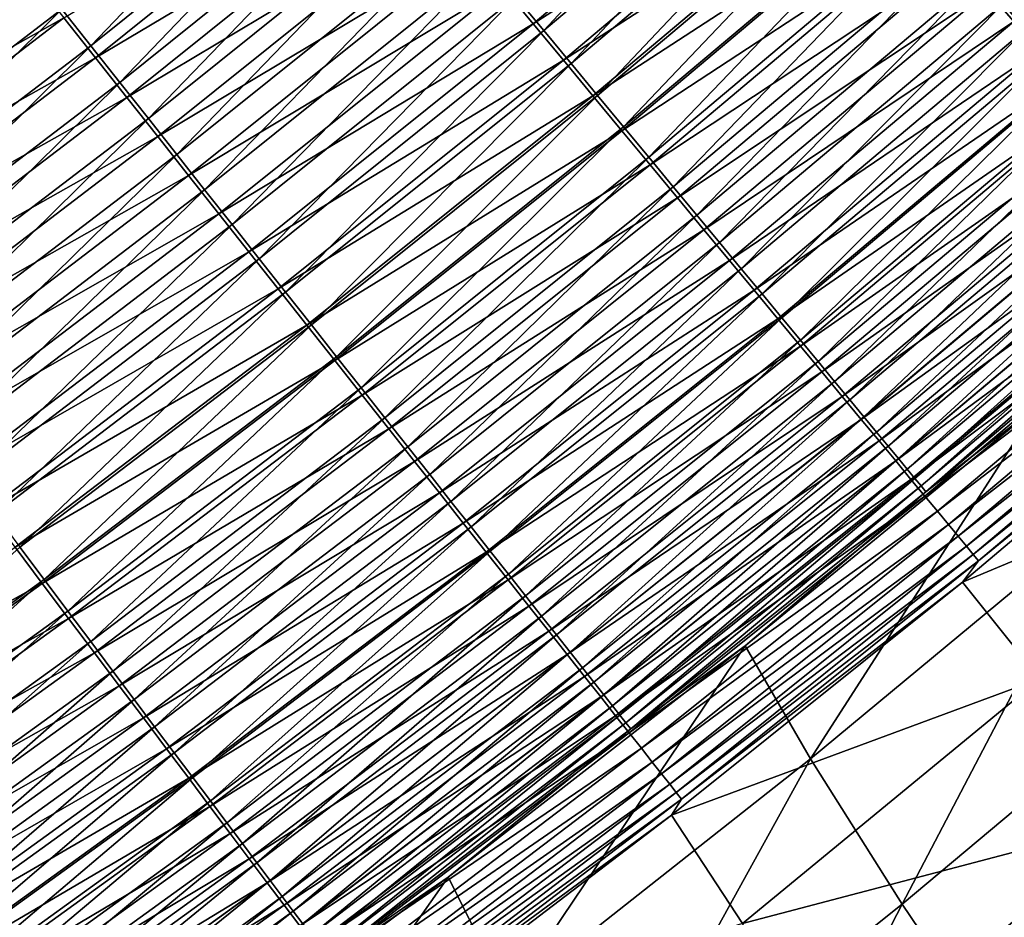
# Model space of a CAD drawing. Header units: metres. Extents: x -1 to 1402, y -1402 to 1.
# Tile 269 of 453: x 963 to 997, y -1082 to -1051. Entities that reach past the tile are written whole.
import ezdxf

# ---------------------------------------------------------------- set-up
doc = ezdxf.new("R2010")
doc.units = ezdxf.units.M

msp = doc.modelspace()

# ---------------------------------------------------------------- linework, layer by layer
at = {"layer": 'None0'}
for points in [[(762.486328, -679.611877, -503.477753), (963.422607, -1047.654419, -503.477753), (953.735901, -1055.083862, -503.477753)], [(1006.646667, -1041.968506, -491.315765), (997.130798, -1050.389038, -491.332916), (997.896667, -1051.272461, -490.21521)], [(989.960571, -1042.118042, -498.114136), (980.428772, -1050.159424, -498.119781), (981.382874, -1051.310669, -497.501282)], [(989.960571, -1042.118042, -498.114136), (981.382874, -1051.310669, -497.501282), (990.941223, -1043.249268, -497.494202)], [(1007.025513, -1042.565674, -494.68512), (997.492676, -1050.99646, -494.70163), (996.590759, -1049.956665, -495.792328)], [(964.871399, -1050.578979, -500.329346), (965.864502, -1051.835693, -500.143738), (974.415833, -1042.903809, -500.328918)], [(965.864502, -1051.835693, -500.143738), (975.439575, -1044.13916, -500.142761), (974.415833, -1042.903809, -500.328918)], [(979.964172, -1049.802979, -501.51181), (990.573975, -1043.020386, -500.910583), (981.019653, -1051.075928, -500.916595)], [(990.573975, -1043.020386, -500.910583), (991.638916, -1044.248047, -500.237488), (981.019653, -1051.075928, -500.916595)], [(990.941223, -1043.249268, -497.494202), (981.382874, -1051.310669, -497.501282), (982.317139, -1052.437988, -496.814117)], [(990.941223, -1043.249268, -497.494202), (982.317139, -1052.437988, -496.814117), (991.901428, -1044.356934, -496.80545)], [(975.439575, -1044.13916, -500.142761), (965.864502, -1051.835693, -500.143738), (966.852539, -1053.08606, -499.884705)], [(976.458069, -1045.368164, -499.882965), (975.439575, -1044.13916, -500.142761), (966.852539, -1053.08606, -499.884705)], [(991.638916, -1044.248047, -500.237488), (982.055664, -1052.325439, -500.245087), (981.019653, -1051.075928, -500.916595)], [(982.055664, -1052.325439, -500.245087), (991.638916, -1044.248047, -500.237488), (992.681641, -1045.450073, -499.489685)], [(991.901428, -1044.356934, -496.80545), (982.317139, -1052.437988, -496.814117), (983.229797, -1053.539185, -496.060181)], [(991.901428, -1044.356934, -496.80545), (983.229797, -1053.539185, -496.060181), (992.839417, -1045.438843, -496.049744)], [(975.602051, -1044.542114, -503.113464), (966.017761, -1052.242676, -503.114471), (964.939453, -1050.878662, -503.316193)], [(976.708069, -1045.875977, -502.831268), (966.017761, -1052.242676, -503.114471), (975.602051, -1044.542114, -503.113464)], [(966.852539, -1053.08606, -499.884705), (967.833069, -1054.327026, -499.552826), (976.458069, -1045.368164, -499.882965)], [(967.833069, -1054.327026, -499.552826), (977.468872, -1046.587769, -499.55014), (976.458069, -1045.368164, -499.882965)], [(992.681641, -1045.450073, -499.489685), (983.070129, -1053.54895, -499.499023), (982.055664, -1052.325439, -500.245087)], [(993.700134, -1046.624268, -498.66922), (983.070129, -1053.54895, -499.499023), (992.681641, -1045.450073, -499.489685)], [(992.839417, -1045.438843, -496.049744), (983.229797, -1053.539185, -496.060181), (984.119019, -1054.612183, -495.241302)], [(992.839417, -1045.438843, -496.049744), (984.119019, -1054.612183, -495.241302), (993.753235, -1046.49292, -495.228973)], [(976.708069, -1045.875977, -502.831268), (967.090576, -1053.599854, -502.833069), (966.017761, -1052.242676, -503.114471)], [(977.805603, -1047.199707, -502.469818), (967.090576, -1053.599854, -502.833069), (976.708069, -1045.875977, -502.831268)], [(968.803589, -1055.555176, -499.148743), (977.468872, -1046.587769, -499.55014), (967.833069, -1054.327026, -499.552826)], [(968.803589, -1055.555176, -499.148743), (978.469299, -1047.794922, -499.144928), (977.468872, -1046.587769, -499.55014)], [(993.700134, -1046.624268, -498.66922), (984.061157, -1054.744141, -498.68045), (983.070129, -1053.54895, -499.499023)], [(994.692505, -1047.768311, -497.778168), (984.061157, -1054.744141, -498.68045), (993.700134, -1046.624268, -498.66922)], [(993.753235, -1046.49292, -495.228973), (984.119019, -1054.612183, -495.241302), (984.983093, -1055.654785, -494.359375)], [(993.753235, -1046.49292, -495.228973), (984.983093, -1055.654785, -494.359375), (994.641113, -1047.51709, -494.345032)], [(977.805603, -1047.199707, -502.469818), (968.155212, -1054.946533, -502.472626), (967.090576, -1053.599854, -502.833069)], [(978.891907, -1048.509766, -502.029755), (968.155212, -1054.946533, -502.472626), (977.805603, -1047.199707, -502.469818)], [(953.735901, -1055.083862, -503.477753), (963.422607, -1047.654419, -503.477753), (963.858398, -1049.51123, -503.4375)], [(964.871399, -1050.578979, -500.329346), (963.419434, -1047.647827, -500.477753), (955.148682, -1058.010376, -500.329865)], [(994.692505, -1047.768311, -497.778168), (985.026733, -1055.908691, -497.791443), (984.061157, -1054.744141, -498.68045)], [(994.641113, -1047.51709, -494.345032), (984.983093, -1055.654785, -494.359375), (985.82019, -1056.664917, -493.41626)], [(995.656738, -1048.879883, -496.818512), (985.026733, -1055.908691, -497.791443), (994.692505, -1047.768311, -497.778168)], [(994.641113, -1047.51709, -494.345032), (985.82019, -1056.664917, -493.41626), (995.501221, -1048.509277, -493.39978)], [(969.761597, -1056.767578, -498.673096), (978.469299, -1047.794922, -499.144928), (968.803589, -1055.555176, -499.148743)], [(978.469299, -1047.794922, -499.144928), (969.761597, -1056.767578, -498.673096), (979.456787, -1048.98645, -498.667938)], [(968.155212, -1054.946533, -502.472626), (978.891907, -1048.509766, -502.029755), (969.208984, -1056.279663, -502.033813)], [(969.208984, -1056.279663, -502.033813), (978.891907, -1048.509766, -502.029755), (979.964172, -1049.802979, -501.51181)], [(995.501221, -1048.509277, -493.39978), (985.82019, -1056.664917, -493.41626), (986.62854, -1057.640381, -492.413818)], [(995.501221, -1048.509277, -493.39978), (986.62854, -1057.640381, -492.413818), (996.331726, -1049.467285, -492.395142)], [(979.456787, -1048.98645, -498.667938), (969.761597, -1056.767578, -498.673096), (970.704712, -1057.96106, -498.126495)], [(979.456787, -1048.98645, -498.667938), (970.704712, -1057.96106, -498.126495), (980.428772, -1050.159424, -498.119781)], [(995.656738, -1048.879883, -496.818512), (985.965027, -1057.040283, -496.833954), (985.026733, -1055.908691, -497.791443)], [(996.590759, -1049.956665, -495.792328), (985.965027, -1057.040283, -496.833954), (995.656738, -1048.879883, -496.818512)], [(996.331726, -1049.467285, -492.395142), (986.62854, -1057.640381, -492.413818), (987.406372, -1058.578979, -491.353973)], [(996.331726, -1049.467285, -492.395142), (987.406372, -1058.578979, -491.353973), (997.130798, -1050.389038, -491.332916)], [(953.735901, -1055.083862, -503.477753), (963.858398, -1049.51123, -503.4375), (954.165527, -1056.92041, -503.437622)], [(954.165527, -1056.92041, -503.437622), (963.858398, -1049.51123, -503.4375), (964.939453, -1050.878662, -503.316193)], [(969.208984, -1056.279663, -502.033813), (979.964172, -1049.802979, -501.51181), (970.249207, -1057.595459, -501.517303)], [(970.249207, -1057.595459, -501.517303), (979.964172, -1049.802979, -501.51181), (981.019653, -1051.075928, -500.916595)], [(996.590759, -1049.956665, -495.792328), (986.874023, -1058.136597, -495.810089), (985.965027, -1057.040283, -496.833954)], [(997.492676, -1050.99646, -494.70163), (986.874023, -1058.136597, -495.810089), (996.590759, -1049.956665, -495.792328)], [(980.428772, -1050.159424, -498.119781), (970.704712, -1057.96106, -498.126495), (971.630432, -1059.132568, -497.509735)], [(980.428772, -1050.159424, -498.119781), (971.630432, -1059.132568, -497.509735), (981.382874, -1051.310669, -497.501282)], [(997.130798, -1050.389038, -491.332916), (987.406372, -1058.578979, -491.353973), (988.152039, -1059.478638, -490.238647)], [(997.130798, -1050.389038, -491.332916), (988.152039, -1059.478638, -490.238647), (997.896667, -1051.272461, -490.21521)], [(955.148682, -1058.010376, -500.329865), (956.109375, -1059.288452, -500.144897), (964.871399, -1050.578979, -500.329346)], [(956.109375, -1059.288452, -500.144897), (965.864502, -1051.835693, -500.143738), (964.871399, -1050.578979, -500.329346)], [(964.939453, -1050.878662, -503.316193), (955.211243, -1058.311157, -503.316711), (954.165527, -1056.92041, -503.437622)], [(966.017761, -1052.242676, -503.114471), (955.211243, -1058.311157, -503.316711), (964.939453, -1050.878662, -503.316193)], [(970.249207, -1057.595459, -501.517303), (981.019653, -1051.075928, -500.916595), (971.273193, -1058.890747, -500.923767)], [(981.019653, -1051.075928, -500.916595), (982.055664, -1052.325439, -500.245087), (971.273193, -1058.890747, -500.923767)], [(997.492676, -1050.99646, -494.70163), (987.751831, -1059.195313, -494.721832), (986.874023, -1058.136597, -495.810089)], [(998.360474, -1051.996826, -493.548492), (987.751831, -1059.195313, -494.721832), (997.492676, -1050.99646, -494.70163)], [(981.382874, -1051.310669, -497.501282), (971.630432, -1059.132568, -497.509735), (972.536926, -1060.279785, -496.824463)], [(981.382874, -1051.310669, -497.501282), (972.536926, -1060.279785, -496.824463), (982.317139, -1052.437988, -496.814117)], [(997.896667, -1051.272461, -490.21521), (988.152039, -1059.478638, -490.238647), (988.864014, -1060.337769, -489.070374)], [(997.896667, -1051.272461, -490.21521), (988.864014, -1060.337769, -489.070374), (998.627869, -1052.115845, -489.044434)], [(965.864502, -1051.835693, -500.143738), (956.109375, -1059.288452, -500.144897), (957.065247, -1060.560181, -499.886719)], [(966.852539, -1053.08606, -499.884705), (965.864502, -1051.835693, -500.143738), (957.065247, -1060.560181, -499.886719)], [(998.360474, -1051.996826, -493.548492), (988.596497, -1060.213989, -493.571228), (987.751831, -1059.195313, -494.721832)], [(999.1922, -1052.955688, -492.335052), (988.596497, -1060.213989, -493.571228), (998.360474, -1051.996826, -493.548492)], [(998.627869, -1052.115845, -489.044434), (988.864014, -1060.337769, -489.070374), (989.541016, -1061.154663, -487.851746)], [(998.627869, -1052.115845, -489.044434), (989.541016, -1061.154663, -487.851746), (999.323059, -1052.917725, -487.823212)], [(966.017761, -1052.242676, -503.114471), (956.254272, -1059.698486, -503.115662), (955.211243, -1058.311157, -503.316711)], [(967.090576, -1053.599854, -502.833069), (956.254272, -1059.698486, -503.115662), (966.017761, -1052.242676, -503.114471)], [(982.055664, -1052.325439, -500.245087), (972.27832, -1060.162231, -500.254089), (971.273193, -1058.890747, -500.923767)], [(983.070129, -1053.54895, -499.499023), (972.27832, -1060.162231, -500.254089), (982.055664, -1052.325439, -500.245087)], [(982.317139, -1052.437988, -496.814117), (972.536926, -1060.279785, -496.824463), (973.422546, -1061.400513, -496.072601)], [(982.317139, -1052.437988, -496.814117), (973.422546, -1061.400513, -496.072601), (983.229797, -1053.539185, -496.060181)], [(957.065247, -1060.560181, -499.886719), (958.013855, -1061.822144, -499.555969), (966.852539, -1053.08606, -499.884705)], [(958.013855, -1061.822144, -499.555969), (967.833069, -1054.327026, -499.552826), (966.852539, -1053.08606, -499.884705)], [(999.1922, -1052.955688, -492.335052), (989.40625, -1061.190552, -492.360443), (988.596497, -1060.213989, -493.571228)], [(999.1922, -1052.955688, -492.335052), (999.986267, -1053.871094, -491.064056), (989.40625, -1061.190552, -492.360443)], [(999.323059, -1052.917725, -487.823212), (989.541016, -1061.154663, -487.851746), (990.181641, -1061.927734, -486.585358)], [(990.181641, -1061.927734, -486.585358), (999.980713, -1053.676392, -486.554199), (999.323059, -1052.917725, -487.823212)], [(967.090576, -1053.599854, -502.833069), (957.292053, -1061.078735, -502.835175), (956.254272, -1059.698486, -503.115662)], [(968.155212, -1054.946533, -502.472626), (957.292053, -1061.078735, -502.835175), (967.090576, -1053.599854, -502.833069)], [(983.070129, -1053.54895, -499.499023), (973.262573, -1061.407349, -499.510101), (972.27832, -1060.162231, -500.254089)], [(984.061157, -1054.744141, -498.68045), (973.262573, -1061.407349, -499.510101), (983.070129, -1053.54895, -499.499023)], [(983.229797, -1053.539185, -496.060181), (973.422546, -1061.400513, -496.072601), (974.285522, -1062.492554, -495.255951)], [(983.229797, -1053.539185, -496.060181), (974.285522, -1062.492554, -495.255951), (984.119019, -1054.612183, -495.241302)], [(990.784546, -1062.655273, -485.273804), (999.980713, -1053.676392, -486.554199), (990.181641, -1061.927734, -486.585358)], [(990.784546, -1062.655273, -485.273804), (1000.599548, -1054.390259, -485.23999), (999.980713, -1053.676392, -486.554199)], [(999.986267, -1053.871094, -491.064056), (990.179382, -1062.123047, -491.092133), (989.40625, -1061.190552, -492.360443)], [(999.986267, -1053.871094, -491.064056), (1000.741272, -1054.741455, -489.738312), (990.179382, -1062.123047, -491.092133)], [(958.95282, -1063.071411, -499.153229), (967.833069, -1054.327026, -499.552826), (958.013855, -1061.822144, -499.555969)], [(958.95282, -1063.071411, -499.153229), (968.803589, -1055.555176, -499.148743), (967.833069, -1054.327026, -499.552826)], [(991.348389, -1063.335693, -483.919708), (1000.599548, -1054.390259, -485.23999), (990.784546, -1062.655273, -485.273804)], [(991.348389, -1063.335693, -483.919708), (1001.178162, -1055.057617, -483.883209), (1000.599548, -1054.390259, -485.23999)], [(984.061157, -1054.744141, -498.68045), (974.224182, -1062.623779, -498.693787), (973.262573, -1061.407349, -499.510101)], [(985.026733, -1055.908691, -497.791443), (974.224182, -1062.623779, -498.693787), (984.061157, -1054.744141, -498.68045)], [(984.119019, -1054.612183, -495.241302), (974.285522, -1062.492554, -495.255951), (975.124146, -1063.553833, -494.376373)], [(984.119019, -1054.612183, -495.241302), (975.124146, -1063.553833, -494.376373), (984.983093, -1055.654785, -494.359375)], [(1000.741272, -1054.741455, -489.738312), (990.914551, -1063.009766, -489.769196), (990.179382, -1062.123047, -491.092133)], [(990.914551, -1063.009766, -489.769196), (1000.741272, -1054.741455, -489.738312), (1001.455566, -1055.564819, -488.360657)], [(957.292053, -1061.078735, -502.835175), (968.155212, -1054.946533, -502.472626), (958.32196, -1062.448486, -502.475891)], [(958.32196, -1062.448486, -502.475891), (968.155212, -1054.946533, -502.472626), (969.208984, -1056.279663, -502.033813)], [(991.871826, -1063.967285, -482.525665), (1001.178162, -1055.057617, -483.883209), (991.348389, -1063.335693, -483.919708)], [(991.871826, -1063.967285, -482.525665), (1001.715149, -1055.677124, -482.48645), (1001.178162, -1055.057617, -483.883209)], [(959.8797, -1064.304565, -498.679108), (968.803589, -1055.555176, -499.148743), (958.95282, -1063.071411, -499.153229)], [(959.8797, -1064.304565, -498.679108), (969.761597, -1056.767578, -498.673096), (968.803589, -1055.555176, -499.148743)], [(984.983093, -1055.654785, -494.359375), (975.124146, -1063.553833, -494.376373), (975.936707, -1064.582153, -493.435791)], [(984.983093, -1055.654785, -494.359375), (975.936707, -1064.582153, -493.435791), (985.82019, -1056.664917, -493.41626)], [(991.610291, -1063.848755, -488.394409), (990.914551, -1063.009766, -489.769196), (1001.455566, -1055.564819, -488.360657)], [(1001.455566, -1055.564819, -488.360657), (1002.127625, -1056.339722, -486.93396), (991.610291, -1063.848755, -488.394409)], [(992.353516, -1064.548584, -481.094299), (1001.715149, -1055.677124, -482.48645), (991.871826, -1063.967285, -482.525665)], [(992.353516, -1064.548584, -481.094299), (1002.209106, -1056.246826, -481.052368), (1001.715149, -1055.677124, -482.48645)], [(985.026733, -1055.908691, -497.791443), (975.161194, -1063.809204, -497.807159), (974.224182, -1062.623779, -498.693787)], [(985.965027, -1057.040283, -496.833954), (975.161194, -1063.809204, -497.807159), (985.026733, -1055.908691, -497.791443)], [(958.32196, -1062.448486, -502.475891), (969.208984, -1056.279663, -502.033813), (959.34137, -1063.804321, -502.038513)], [(959.34137, -1063.804321, -502.038513), (969.208984, -1056.279663, -502.033813), (970.249207, -1057.595459, -501.517303)], [(1002.127625, -1056.339722, -486.93396), (992.265076, -1064.63855, -486.970581), (991.610291, -1063.848755, -488.394409)], [(1002.127625, -1056.339722, -486.93396), (1002.756104, -1057.064209, -485.460999), (992.265076, -1064.63855, -486.970581)], [(992.792175, -1065.077881, -479.628387), (1002.209106, -1056.246826, -481.052368), (992.353516, -1064.548584, -481.094299)], [(992.792175, -1065.077881, -479.628387), (1002.658813, -1056.765503, -479.58374), (1002.209106, -1056.246826, -481.052368)], [(960.792175, -1065.518433, -498.134277), (969.761597, -1056.767578, -498.673096), (959.8797, -1064.304565, -498.679108)], [(969.761597, -1056.767578, -498.673096), (960.792175, -1065.518433, -498.134277), (970.704712, -1057.96106, -498.126495)], [(985.82019, -1056.664917, -493.41626), (975.936707, -1064.582153, -493.435791), (976.721436, -1065.575317, -492.436005)], [(985.82019, -1056.664917, -493.41626), (976.721436, -1065.575317, -492.436005), (986.62854, -1057.640381, -492.413818)], [(993.187134, -1065.554443, -478.131714), (1002.658813, -1056.765503, -479.58374), (992.792175, -1065.077881, -479.628387)], [(993.187134, -1065.554443, -478.131714), (1003.063416, -1057.2323, -478.084381), (1002.658813, -1056.765503, -479.58374)], [(985.965027, -1057.040283, -496.833954), (976.071777, -1064.96106, -496.852264), (975.161194, -1063.809204, -497.807159)], [(986.874023, -1058.136597, -495.810089), (976.071777, -1064.96106, -496.852264), (985.965027, -1057.040283, -496.833954)], [(1002.756104, -1057.064209, -485.460999), (992.877441, -1065.377075, -485.50058), (992.265076, -1064.63855, -486.970581)], [(1002.756104, -1057.064209, -485.460999), (1003.339294, -1057.736572, -483.944672), (992.877441, -1065.377075, -485.50058)], [(993.537659, -1065.977417, -476.608215), (1003.063416, -1057.2323, -478.084381), (993.187134, -1065.554443, -478.131714)], [(993.537659, -1065.977417, -476.608215), (1003.422302, -1057.64624, -476.558228), (1003.063416, -1057.2323, -478.084381)], [(959.34137, -1063.804321, -502.038513), (970.249207, -1057.595459, -501.517303), (960.347717, -1065.142822, -501.523682)], [(960.347717, -1065.142822, -501.523682), (970.249207, -1057.595459, -501.517303), (971.273193, -1058.890747, -500.923767)], [(986.62854, -1057.640381, -492.413818), (976.721436, -1065.575317, -492.436005), (977.476624, -1066.531006, -491.378906)], [(986.62854, -1057.640381, -492.413818), (977.476624, -1066.531006, -491.378906), (987.406372, -1058.578979, -491.353973)], [(1003.339294, -1057.736572, -483.944672), (993.445923, -1066.062744, -483.987213), (992.877441, -1065.377075, -485.50058)], [(993.445923, -1066.062744, -483.987213), (1003.339294, -1057.736572, -483.944672), (1003.875854, -1058.355103, -482.387787)], [(993.84314, -1066.346069, -475.061829), (1003.422302, -1057.64624, -476.558228), (993.537659, -1065.977417, -476.608215)], [(993.84314, -1066.346069, -475.061829), (1003.734802, -1058.006714, -475.009216), (1003.422302, -1057.64624, -476.558228)], [(970.704712, -1057.96106, -498.126495), (960.792175, -1065.518433, -498.134277), (961.687927, -1066.710205, -497.519501)], [(970.704712, -1057.96106, -498.126495), (961.687927, -1066.710205, -497.519501), (971.630432, -1059.132568, -497.509735)], [(986.874023, -1058.136597, -495.810089), (976.954041, -1066.077148, -495.831116), (976.071777, -1064.96106, -496.852264)], [(987.751831, -1059.195313, -494.721832), (976.954041, -1066.077148, -495.831116), (986.874023, -1058.136597, -495.810089)], [(994.102966, -1066.659668, -473.496521), (1003.734802, -1058.006714, -475.009216), (993.84314, -1066.346069, -475.061829)], [(994.102966, -1066.659668, -473.496521), (1004.000305, -1058.312988, -473.441376), (1003.734802, -1058.006714, -475.009216)], [(987.406372, -1058.578979, -491.353973), (977.476624, -1066.531006, -491.378906), (978.200684, -1067.447388, -490.266449)], [(987.406372, -1058.578979, -491.353973), (978.200684, -1067.447388, -490.266449), (988.152039, -1059.478638, -490.238647)], [(993.969055, -1066.693604, -482.433289), (993.445923, -1066.062744, -483.987213), (1003.875854, -1058.355103, -482.387787)], [(1003.875854, -1058.355103, -482.387787), (1004.364258, -1058.918091, -480.793427), (993.969055, -1066.693604, -482.433289)], [(994.316528, -1066.917358, -471.916229), (1004.000305, -1058.312988, -473.441376), (994.102966, -1066.659668, -473.496521)], [(994.316528, -1066.917358, -471.916229), (1004.21814, -1058.564331, -471.858643), (1004.000305, -1058.312988, -473.441376)], [(994.483154, -1067.11853, -470.32489), (1004.21814, -1058.564331, -471.858643), (994.316528, -1066.917358, -471.916229)], [(994.483154, -1067.11853, -470.32489), (1004.387695, -1058.759888, -470.264954), (1004.21814, -1058.564331, -471.858643)], [(960.347717, -1065.142822, -501.523682), (971.273193, -1058.890747, -500.923767), (961.338379, -1066.460327, -500.932068)], [(971.273193, -1058.890747, -500.923767), (972.27832, -1060.162231, -500.254089), (961.338379, -1066.460327, -500.932068)], [(1004.364258, -1058.918091, -480.793427), (994.445496, -1067.268311, -480.841888), (993.969055, -1066.693604, -482.433289)], [(1004.364258, -1058.918091, -480.793427), (1004.803772, -1059.424805, -479.16568), (994.445496, -1067.268311, -480.841888)], [(998.29718, -1064.19873, -468.711792), (1004.387695, -1058.759888, -470.264954), (994.483154, -1067.11853, -470.32489)], [(971.630432, -1059.132568, -497.509735), (961.687927, -1066.710205, -497.519501), (962.565186, -1067.877319, -496.836456)], [(971.630432, -1059.132568, -497.509735), (962.565186, -1067.877319, -496.836456), (972.536926, -1060.279785, -496.824463)], [(987.751831, -1059.195313, -494.721832), (977.806152, -1067.155029, -494.745728), (976.954041, -1066.077148, -495.831116)], [(988.596497, -1060.213989, -493.571228), (977.806152, -1067.155029, -494.745728), (987.751831, -1059.195313, -494.721832)], [(988.152039, -1059.478638, -490.238647), (978.200684, -1067.447388, -490.266449), (978.892212, -1068.322388, -489.101135)], [(988.152039, -1059.478638, -490.238647), (978.892212, -1068.322388, -489.101135), (988.864014, -1060.337769, -489.070374)], [(1004.803772, -1059.424805, -479.16568), (994.874451, -1067.785645, -479.217102), (994.445496, -1067.268311, -480.841888)], [(1005.193604, -1059.874268, -477.50882), (994.874451, -1067.785645, -479.217102), (1004.803772, -1059.424805, -479.16568)], [(1005.193604, -1059.874268, -477.50882), (995.255249, -1068.244873, -477.563141), (994.874451, -1067.785645, -479.217102)], [(1005.533142, -1060.265625, -475.827148), (995.255249, -1068.244873, -477.563141), (1005.193604, -1059.874268, -477.50882)], [(972.27832, -1060.162231, -500.254089), (962.310913, -1067.753784, -500.264557), (961.338379, -1066.460327, -500.932068)], [(973.262573, -1061.407349, -499.510101), (962.310913, -1067.753784, -500.264557), (972.27832, -1060.162231, -500.254089)], [(988.596497, -1060.213989, -493.571228), (978.626221, -1068.192383, -493.598114), (977.806152, -1067.155029, -494.745728)], [(989.40625, -1061.190552, -492.360443), (978.626221, -1068.192383, -493.598114), (988.596497, -1060.213989, -493.571228)], [(1005.533142, -1060.265625, -475.827148), (995.587097, -1068.645264, -475.884338), (995.255249, -1068.244873, -477.563141)], [(1005.821655, -1060.598267, -474.125031), (995.587097, -1068.645264, -475.884338), (1005.533142, -1060.265625, -475.827148)], [(972.536926, -1060.279785, -496.824463), (962.565186, -1067.877319, -496.836456), (963.422241, -1069.017578, -496.086975)], [(972.536926, -1060.279785, -496.824463), (963.422241, -1069.017578, -496.086975), (973.422546, -1061.400513, -496.072601)], [(988.864014, -1060.337769, -489.070374), (978.892212, -1068.322388, -489.101135), (979.549805, -1069.154663, -487.885529)], [(988.864014, -1060.337769, -489.070374), (979.549805, -1069.154663, -487.885529), (989.541016, -1061.154663, -487.851746)], [(1005.821655, -1060.598267, -474.125031), (995.869446, -1068.985718, -474.184998), (995.587097, -1068.645264, -475.884338)], [(1006.05835, -1060.871216, -472.406738), (995.869446, -1068.985718, -474.184998), (1005.821655, -1060.598267, -474.125031)], [(1006.05835, -1060.871216, -472.406738), (996.101501, -1069.265625, -472.46936), (995.869446, -1068.985718, -474.184998)], [(1006.242676, -1061.083618, -470.676544), (996.101501, -1069.265625, -472.46936), (1006.05835, -1060.871216, -472.406738)], [(989.40625, -1061.190552, -492.360443), (979.412415, -1069.187012, -492.390442), (978.626221, -1068.192383, -493.598114)], [(989.40625, -1061.190552, -492.360443), (990.179382, -1062.123047, -491.092133), (979.412415, -1069.187012, -492.390442)], [(989.541016, -1061.154663, -487.851746), (979.549805, -1069.154663, -487.885529), (980.172241, -1069.942383, -486.622223)], [(989.541016, -1061.154663, -487.851746), (980.172241, -1069.942383, -486.622223), (990.181641, -1061.927734, -486.585358)], [(1006.242676, -1061.083618, -470.676544), (996.282593, -1069.484131, -470.741791), (996.101501, -1069.265625, -472.46936)], [(1005.983276, -1061.572754, -468.951019), (996.282593, -1069.484131, -470.741791), (1006.242676, -1061.083618, -470.676544)], [(973.262573, -1061.407349, -499.510101), (963.263306, -1069.02063, -499.522919), (962.310913, -1067.753784, -500.264557)], [(974.224182, -1062.623779, -498.693787), (963.263306, -1069.02063, -499.522919), (973.262573, -1061.407349, -499.510101)], [(973.422546, -1061.400513, -496.072601), (963.422241, -1069.017578, -496.086975), (964.257507, -1070.128784, -495.272919)], [(973.422546, -1061.400513, -496.072601), (964.257507, -1070.128784, -495.272919), (974.285522, -1062.492554, -495.255951)], [(995.729126, -1070.214844, -469.021301), (1005.983276, -1061.572754, -468.951019), (1008.415039, -1064.90271, -423.850372)], [(1005.983276, -1061.572754, -468.951019), (995.729126, -1070.214844, -469.021301), (996.282593, -1069.484131, -470.741791)], [(990.181641, -1061.927734, -486.585358), (980.172241, -1069.942383, -486.622223), (980.75824, -1070.68396, -485.313812)], [(980.75824, -1070.68396, -485.313812), (990.784546, -1062.655273, -485.273804), (990.181641, -1061.927734, -486.585358)], [(990.179382, -1062.123047, -491.092133), (980.163269, -1070.136841, -491.125366), (979.412415, -1069.187012, -492.390442)], [(990.179382, -1062.123047, -491.092133), (990.914551, -1063.009766, -489.769196), (980.163269, -1070.136841, -491.125366)], [(974.224182, -1062.623779, -498.693787), (964.193848, -1070.258179, -498.709198), (963.263306, -1069.02063, -499.522919)], [(975.161194, -1063.809204, -497.807159), (964.193848, -1070.258179, -498.709198), (974.224182, -1062.623779, -498.693787)], [(974.285522, -1062.492554, -495.255951), (964.257507, -1070.128784, -495.272919), (965.069275, -1071.20874, -494.396088)], [(974.285522, -1062.492554, -495.255951), (965.069275, -1071.20874, -494.396088), (975.124146, -1063.553833, -494.376373)], [(981.306396, -1071.377686, -483.962891), (990.784546, -1062.655273, -485.273804), (980.75824, -1070.68396, -485.313812)], [(981.306396, -1071.377686, -483.962891), (991.348389, -1063.335693, -483.919708), (990.784546, -1062.655273, -485.273804)], [(990.914551, -1063.009766, -489.769196), (980.87738, -1071.040161, -489.805725), (980.163269, -1070.136841, -491.125366)], [(980.87738, -1071.040161, -489.805725), (990.914551, -1063.009766, -489.769196), (991.610291, -1063.848755, -488.394409)], [(975.124146, -1063.553833, -494.376373), (965.069275, -1071.20874, -494.396088), (965.855896, -1072.255371, -493.458405)], [(975.124146, -1063.553833, -494.376373), (965.855896, -1072.255371, -493.458405), (975.936707, -1064.582153, -493.435791)], [(981.81543, -1072.021973, -482.572052), (991.348389, -1063.335693, -483.919708), (981.306396, -1071.377686, -483.962891)], [(981.81543, -1072.021973, -482.572052), (991.871826, -1063.967285, -482.525665), (991.348389, -1063.335693, -483.919708)], [(975.161194, -1063.809204, -497.807159), (965.100708, -1071.464355, -497.825378), (964.193848, -1070.258179, -498.709198)], [(976.071777, -1064.96106, -496.852264), (965.100708, -1071.464355, -497.825378), (975.161194, -1063.809204, -497.807159)], [(981.553284, -1071.895264, -488.434296), (980.87738, -1071.040161, -489.805725), (991.610291, -1063.848755, -488.394409)], [(991.610291, -1063.848755, -488.394409), (992.265076, -1064.63855, -486.970581), (981.553284, -1071.895264, -488.434296)], [(982.284058, -1072.61499, -481.14389), (991.871826, -1063.967285, -482.525665), (981.81543, -1072.021973, -482.572052)], [(982.284058, -1072.61499, -481.14389), (992.353516, -1064.548584, -481.094299), (991.871826, -1063.967285, -482.525665)], [(998.29718, -1064.19873, -468.711792), (988.285339, -1072.401001, -468.780884), (990.524109, -1076.268799, -423.516235)], [(988.285339, -1072.401001, -468.780884), (998.29718, -1064.19873, -468.711792), (994.483154, -1067.11853, -470.32489)], [(998.29718, -1064.19873, -468.711792), (990.524109, -1076.268799, -423.516235), (1000.692871, -1067.838501, -423.545715)], [(975.936707, -1064.582153, -493.435791), (965.855896, -1072.255371, -493.458405), (966.615662, -1073.266235, -492.46167)], [(975.936707, -1064.582153, -493.435791), (966.615662, -1073.266235, -492.46167), (976.721436, -1065.575317, -492.436005)], [(992.265076, -1064.63855, -486.970581), (982.189575, -1072.700195, -487.013916), (981.553284, -1071.895264, -488.434296)], [(992.265076, -1064.63855, -486.970581), (992.877441, -1065.377075, -485.50058), (982.189575, -1072.700195, -487.013916)], [(982.71106, -1073.155396, -479.681183), (992.353516, -1064.548584, -481.094299), (982.284058, -1072.61499, -481.14389)], [(982.71106, -1073.155396, -479.681183), (992.792175, -1065.077881, -479.628387), (992.353516, -1064.548584, -481.094299)], [(976.071777, -1064.96106, -496.852264), (965.982056, -1072.636597, -496.873474), (965.100708, -1071.464355, -497.825378)], [(976.954041, -1066.077148, -495.831116), (965.982056, -1072.636597, -496.873474), (976.071777, -1064.96106, -496.852264)], [(995.729126, -1070.214844, -469.021301), (1008.415039, -1064.90271, -423.850372), (998.390137, -1073.5354, -423.829529)], [(983.095703, -1073.642212, -478.187683), (992.792175, -1065.077881, -479.628387), (982.71106, -1073.155396, -479.681183)], [(983.095703, -1073.642212, -478.187683), (993.187134, -1065.554443, -478.131714), (992.792175, -1065.077881, -479.628387)], [(976.721436, -1065.575317, -492.436005), (966.615662, -1073.266235, -492.46167), (967.347046, -1074.239136, -491.407745)], [(976.721436, -1065.575317, -492.436005), (967.347046, -1074.239136, -491.407745), (977.476624, -1066.531006, -491.378906)], [(992.877441, -1065.377075, -485.50058), (982.784851, -1073.453125, -485.547363), (982.189575, -1072.700195, -487.013916)], [(992.877441, -1065.377075, -485.50058), (993.445923, -1066.062744, -483.987213), (982.784851, -1073.453125, -485.547363)], [(983.437439, -1074.074707, -476.667297), (993.187134, -1065.554443, -478.131714), (983.095703, -1073.642212, -478.187683)], [(983.437439, -1074.074707, -476.667297), (993.537659, -1065.977417, -476.608215), (993.187134, -1065.554443, -478.131714)], [(983.735535, -1074.451904, -475.123993), (993.537659, -1065.977417, -476.608215), (983.437439, -1074.074707, -476.667297)], [(983.735535, -1074.451904, -475.123993), (993.84314, -1066.346069, -475.061829), (993.537659, -1065.977417, -476.608215)], [(976.954041, -1066.077148, -495.831116), (966.83606, -1073.772461, -495.855469), (965.982056, -1072.636597, -496.873474)], [(977.806152, -1067.155029, -494.745728), (966.83606, -1073.772461, -495.855469), (976.954041, -1066.077148, -495.831116)], [(993.445923, -1066.062744, -483.987213), (983.337708, -1074.152466, -484.037476), (982.784851, -1073.453125, -485.547363)], [(983.337708, -1074.152466, -484.037476), (993.445923, -1066.062744, -483.987213), (993.969055, -1066.693604, -482.433289)], [(977.476624, -1066.531006, -491.378906), (967.347046, -1074.239136, -491.407745), (968.048279, -1075.172119, -490.298584)], [(977.476624, -1066.531006, -491.378906), (968.048279, -1075.172119, -490.298584), (978.200684, -1067.447388, -490.266449)], [(983.989441, -1074.773315, -473.561646), (993.84314, -1066.346069, -475.061829), (983.735535, -1074.451904, -475.123993)], [(983.989441, -1074.773315, -473.561646), (994.102966, -1066.659668, -473.496521), (993.84314, -1066.346069, -475.061829)], [(984.198486, -1075.037842, -471.984253), (994.102966, -1066.659668, -473.496521), (983.989441, -1074.773315, -473.561646)], [(984.198486, -1075.037842, -471.984253), (994.316528, -1066.917358, -471.916229), (994.102966, -1066.659668, -473.496521)], [(983.846619, -1074.796265, -482.487061), (983.337708, -1074.152466, -484.037476), (993.969055, -1066.693604, -482.433289)], [(993.969055, -1066.693604, -482.433289), (994.445496, -1067.268311, -480.841888), (983.846619, -1074.796265, -482.487061)], [(984.362122, -1075.244995, -470.395691), (994.316528, -1066.917358, -471.916229), (984.198486, -1075.037842, -471.984253)], [(984.362122, -1075.244995, -470.395691), (994.483154, -1067.11853, -470.32489), (994.316528, -1066.917358, -471.916229)], [(977.806152, -1067.155029, -494.745728), (967.661011, -1074.869629, -494.773376), (966.83606, -1073.772461, -495.855469)], [(978.626221, -1068.192383, -493.598114), (967.661011, -1074.869629, -494.773376), (977.806152, -1067.155029, -494.745728)], [(994.445496, -1067.268311, -480.841888), (984.310364, -1075.382935, -480.89917), (983.846619, -1074.796265, -482.487061)], [(994.874451, -1067.785645, -479.217102), (984.310364, -1075.382935, -480.89917), (994.445496, -1067.268311, -480.841888)], [(988.285339, -1072.401001, -468.780884), (994.483154, -1067.11853, -470.32489), (984.362122, -1075.244995, -470.395691)], [(978.200684, -1067.447388, -490.266449), (968.048279, -1075.172119, -490.298584), (968.718201, -1076.063354, -489.136658)], [(978.200684, -1067.447388, -490.266449), (968.718201, -1076.063354, -489.136658), (978.892212, -1068.322388, -489.101135)], [(994.874451, -1067.785645, -479.217102), (984.728149, -1075.911499, -479.277832), (984.310364, -1075.382935, -480.89917)], [(995.255249, -1068.244873, -477.563141), (984.728149, -1075.911499, -479.277832), (994.874451, -1067.785645, -479.217102)], [(1000.692871, -1067.838501, -423.545715), (990.524109, -1076.268799, -423.516235), (993.670288, -1081.249756, -367.405701)], [(1000.692871, -1067.838501, -423.545715), (993.670288, -1081.249756, -367.405701), (1004.022827, -1072.580933, -367.446075)], [(978.626221, -1068.192383, -493.598114), (968.455078, -1075.925781, -493.629211), (967.661011, -1074.869629, -494.773376)], [(979.412415, -1069.187012, -492.390442), (968.455078, -1075.925781, -493.629211), (978.626221, -1068.192383, -493.598114)], [(978.892212, -1068.322388, -489.101135), (968.718201, -1076.063354, -489.136658), (969.355408, -1076.911133, -487.924561)], [(978.892212, -1068.322388, -489.101135), (969.355408, -1076.911133, -487.924561), (979.549805, -1069.154663, -487.885529)], [(995.255249, -1068.244873, -477.563141), (985.099243, -1076.380981, -477.627319), (984.728149, -1075.911499, -479.277832)], [(995.587097, -1068.645264, -475.884338), (985.099243, -1076.380981, -477.627319), (995.255249, -1068.244873, -477.563141)], [(995.587097, -1068.645264, -475.884338), (985.423035, -1076.790649, -475.951874), (985.099243, -1076.380981, -477.627319)], [(995.869446, -1068.985718, -474.184998), (985.423035, -1076.790649, -475.951874), (995.587097, -1068.645264, -475.884338)], [(964.193848, -1070.258179, -498.709198), (953.076599, -1076.383545, -499.537506), (963.263306, -1069.02063, -499.522919)], [(963.422241, -1069.017578, -496.086975), (954.039734, -1077.515503, -495.292175), (964.257507, -1070.128784, -495.272919)], [(995.869446, -1068.985718, -474.184998), (985.698914, -1077.139526, -474.255798), (985.423035, -1076.790649, -475.951874)], [(996.101501, -1069.265625, -472.46936), (985.698914, -1077.139526, -474.255798), (995.869446, -1068.985718, -474.184998)], [(979.412415, -1069.187012, -492.390442), (969.216492, -1076.938477, -492.42514), (968.455078, -1075.925781, -493.629211)], [(979.412415, -1069.187012, -492.390442), (980.163269, -1070.136841, -491.125366), (969.216492, -1076.938477, -492.42514)], [(979.549805, -1069.154663, -487.885529), (969.355408, -1076.911133, -487.924561), (969.958679, -1077.713745, -486.664825)], [(979.549805, -1069.154663, -487.885529), (969.958679, -1077.713745, -486.664825), (980.172241, -1069.942383, -486.622223)], [(996.101501, -1069.265625, -472.46936), (985.926025, -1077.42688, -472.543335), (985.698914, -1077.139526, -474.255798)], [(996.282593, -1069.484131, -470.741791), (985.926025, -1077.42688, -472.543335), (996.101501, -1069.265625, -472.46936)], [(996.282593, -1069.484131, -470.741791), (986.103882, -1077.651978, -470.818787), (985.926025, -1077.42688, -472.543335)], [(995.729126, -1070.214844, -469.021301), (986.103882, -1077.651978, -470.818787), (996.282593, -1069.484131, -470.741791)], [(980.172241, -1069.942383, -486.622223), (969.958679, -1077.713745, -486.664825), (970.526794, -1078.469604, -485.360046)], [(980.172241, -1069.942383, -486.622223), (970.526794, -1078.469604, -485.360046), (980.75824, -1070.68396, -485.313812)], [(964.193848, -1070.258179, -498.709198), (953.974609, -1077.642212, -498.726715), (953.076599, -1076.383545, -499.537506)], [(965.100708, -1071.464355, -497.825378), (953.974609, -1077.642212, -498.726715), (964.193848, -1070.258179, -498.709198)], [(964.257507, -1070.128784, -495.272919), (954.039734, -1077.515503, -495.292175), (954.823425, -1078.614014, -494.418488)], [(964.257507, -1070.128784, -495.272919), (954.823425, -1078.614014, -494.418488), (965.069275, -1071.20874, -494.396088)], [(980.163269, -1070.136841, -491.125366), (969.943787, -1077.905884, -491.163757), (969.216492, -1076.938477, -492.42514)], [(980.163269, -1070.136841, -491.125366), (980.87738, -1071.040161, -489.805725), (969.943787, -1077.905884, -491.163757)], [(985.75946, -1078.203247, -469.100159), (995.729126, -1070.214844, -469.021301), (998.390137, -1073.5354, -423.829529)], [(995.729126, -1070.214844, -469.021301), (985.75946, -1078.203247, -469.100159), (986.103882, -1077.651978, -470.818787)], [(980.75824, -1070.68396, -485.313812), (970.526794, -1078.469604, -485.360046), (971.058411, -1079.17688, -484.012787)], [(971.058411, -1079.17688, -484.012787), (981.306396, -1071.377686, -483.962891), (980.75824, -1070.68396, -485.313812)], [(980.87738, -1071.040161, -489.805725), (970.635681, -1078.82605, -489.8479), (969.943787, -1077.905884, -491.163757)], [(970.635681, -1078.82605, -489.8479), (980.87738, -1071.040161, -489.805725), (981.553284, -1071.895264, -488.434296)], [(965.069275, -1071.20874, -494.396088), (954.823425, -1078.614014, -494.418488), (955.582886, -1079.678589, -493.48407)], [(965.069275, -1071.20874, -494.396088), (955.582886, -1079.678589, -493.48407), (965.855896, -1072.255371, -493.458405)], [(971.552246, -1079.833984, -482.625641), (981.306396, -1071.377686, -483.962891), (971.058411, -1079.17688, -484.012787)], [(971.552246, -1079.833984, -482.625641), (981.81543, -1072.021973, -482.572052), (981.306396, -1071.377686, -483.962891)], [(965.100708, -1071.464355, -497.825378), (954.849915, -1078.868896, -497.846069), (953.974609, -1077.642212, -498.726715)], [(965.982056, -1072.636597, -496.873474), (954.849915, -1078.868896, -497.846069), (965.100708, -1071.464355, -497.825378)], [(971.29071, -1079.697266, -488.480377), (970.635681, -1078.82605, -489.8479), (981.553284, -1071.895264, -488.434296)], [(981.553284, -1071.895264, -488.434296), (982.189575, -1072.700195, -487.013916), (971.29071, -1079.697266, -488.480377)], [(972.007141, -1080.439087, -481.201172), (981.81543, -1072.021973, -482.572052), (971.552246, -1079.833984, -482.625641)], [(972.007141, -1080.439087, -481.201172), (982.284058, -1072.61499, -481.14389), (981.81543, -1072.021973, -482.572052)], [(965.855896, -1072.255371, -493.458405), (955.582886, -1079.678589, -493.48407), (956.31665, -1080.707153, -492.490784)], [(965.855896, -1072.255371, -493.458405), (956.31665, -1080.707153, -492.490784), (966.615662, -1073.266235, -492.46167)], [(988.285339, -1072.401001, -468.780884), (978.108154, -1080.328491, -468.861053), (980.175354, -1084.443604, -423.484772)], [(978.108154, -1080.328491, -468.861053), (988.285339, -1072.401001, -468.780884), (984.362122, -1075.244995, -470.395691)], [(988.285339, -1072.401001, -468.780884), (980.175354, -1084.443604, -423.484772), (990.524109, -1076.268799, -423.516235)], [(965.982056, -1072.636597, -496.873474), (955.700684, -1080.061279, -496.897522), (954.849915, -1078.868896, -497.846069)], [(966.83606, -1073.772461, -495.855469), (955.700684, -1080.061279, -496.897522), (965.982056, -1072.636597, -496.873474)], [(982.189575, -1072.700195, -487.013916), (971.907532, -1080.5177, -487.063934), (971.29071, -1079.697266, -488.480377)], [(982.189575, -1072.700195, -487.013916), (982.784851, -1073.453125, -485.547363), (971.907532, -1080.5177, -487.063934)], [(972.421875, -1080.990967, -479.742157), (982.284058, -1072.61499, -481.14389), (972.007141, -1080.439087, -481.201172)], [(972.421875, -1080.990967, -479.742157), (982.71106, -1073.155396, -479.681183), (982.284058, -1072.61499, -481.14389)], [(1004.022827, -1072.580933, -367.446075), (993.670288, -1081.249756, -367.405701), (997.204224, -1086.49939, -311.337006)], [(966.615662, -1073.266235, -492.46167), (956.31665, -1080.707153, -492.490784), (957.02301, -1081.697266, -491.44046)], [(966.615662, -1073.266235, -492.46167), (957.02301, -1081.697266, -491.44046), (967.347046, -1074.239136, -491.407745)], [(972.795776, -1081.488281, -478.252319), (982.71106, -1073.155396, -479.681183), (972.421875, -1080.990967, -479.742157)], [(972.795776, -1081.488281, -478.252319), (983.095703, -1073.642212, -478.187683), (982.71106, -1073.155396, -479.681183)], [(982.784851, -1073.453125, -485.547363), (972.484802, -1081.2854, -485.60141), (971.907532, -1080.5177, -487.063934)], [(982.784851, -1073.453125, -485.547363), (983.337708, -1074.152466, -484.037476), (972.484802, -1081.2854, -485.60141)], [(973.128174, -1081.930542, -476.735565), (983.095703, -1073.642212, -478.187683), (972.795776, -1081.488281, -478.252319)], [(973.128174, -1081.930542, -476.735565), (983.437439, -1074.074707, -476.667297), (983.095703, -1073.642212, -478.187683)], [(985.75946, -1078.203247, -469.100159), (998.390137, -1073.5354, -423.829529), (988.190918, -1081.915771, -423.807892)], [(988.190918, -1081.915771, -423.807892), (998.390137, -1073.5354, -423.829529), (1001.6651, -1078.37085, -367.765228)], [(966.83606, -1073.772461, -495.855469), (956.525208, -1081.216797, -495.883087), (955.700684, -1080.061279, -496.897522)], [(967.661011, -1074.869629, -494.773376), (956.525208, -1081.216797, -495.883087), (966.83606, -1073.772461, -495.855469)], [(973.418518, -1082.316895, -475.19577), (983.437439, -1074.074707, -476.667297), (973.128174, -1081.930542, -476.735565)], [(973.418518, -1082.316895, -475.19577), (983.735535, -1074.451904, -475.123993), (983.437439, -1074.074707, -476.667297)], [(967.347046, -1074.239136, -491.407745), (957.02301, -1081.697266, -491.44046), (957.7005, -1082.646973, -490.335083)], [(967.347046, -1074.239136, -491.407745), (957.7005, -1082.646973, -490.335083), (968.048279, -1075.172119, -490.298584)], [(983.337708, -1074.152466, -484.037476), (973.021057, -1081.998657, -484.095551), (972.484802, -1081.2854, -485.60141)], [(983.337708, -1074.152466, -484.037476), (983.846619, -1074.796265, -482.487061), (973.021057, -1081.998657, -484.095551)], [(973.666199, -1082.646362, -473.636902), (983.735535, -1074.451904, -475.123993), (973.418518, -1082.316895, -475.19577)], [(973.666199, -1082.646362, -473.636902), (983.989441, -1074.773315, -473.561646), (983.735535, -1074.451904, -475.123993)], [(973.870605, -1082.918335, -472.062836), (983.989441, -1074.773315, -473.561646), (973.666199, -1082.646362, -473.636902)], [(973.870605, -1082.918335, -472.062836), (984.198486, -1075.037842, -471.984253), (983.989441, -1074.773315, -473.561646)], [(967.661011, -1074.869629, -494.773376), (957.321777, -1082.333252, -494.804749), (956.525208, -1081.216797, -495.883087)], [(968.455078, -1075.925781, -493.629211), (957.321777, -1082.333252, -494.804749), (967.661011, -1074.869629, -494.773376)], [(983.846619, -1074.796265, -482.487061), (973.515015, -1082.65564, -482.549164), (973.021057, -1081.998657, -484.095551)], [(984.310364, -1075.382935, -480.89917), (973.515015, -1082.65564, -482.549164), (983.846619, -1074.796265, -482.487061)], [(974.031128, -1083.131836, -470.477478), (984.198486, -1075.037842, -471.984253), (973.870605, -1082.918335, -472.062836)], [(974.031128, -1083.131836, -470.477478), (984.362122, -1075.244995, -470.395691), (984.198486, -1075.037842, -471.984253)], [(968.048279, -1075.172119, -490.298584), (957.7005, -1082.646973, -490.335083), (958.347778, -1083.554199, -489.177032)], [(968.048279, -1075.172119, -490.298584), (958.347778, -1083.554199, -489.177032), (968.718201, -1076.063354, -489.136658)], [(984.310364, -1075.382935, -480.89917), (973.965393, -1083.254639, -480.965302), (973.515015, -1082.65564, -482.549164)], [(984.728149, -1075.911499, -479.277832), (973.965393, -1083.254639, -480.965302), (984.310364, -1075.382935, -480.89917)], [(978.108154, -1080.328491, -468.861053), (984.362122, -1075.244995, -470.395691), (974.031128, -1083.131836, -470.477478)], [(968.455078, -1075.925781, -493.629211), (958.088623, -1083.407959, -493.66452), (957.321777, -1082.333252, -494.804749)], [(969.216492, -1076.938477, -492.42514), (958.088623, -1083.407959, -493.66452), (968.455078, -1075.925781, -493.629211)], [(968.718201, -1076.063354, -489.136658), (958.347778, -1083.554199, -489.177032), (958.963623, -1084.41748, -487.968872)], [(968.718201, -1076.063354, -489.136658), (958.963623, -1084.41748, -487.968872), (969.355408, -1076.911133, -487.924561)], [(984.728149, -1075.911499, -479.277832), (974.371399, -1083.794678, -479.347992), (973.965393, -1083.254639, -480.965302)], [(985.099243, -1076.380981, -477.627319), (974.371399, -1083.794678, -479.347992), (984.728149, -1075.911499, -479.277832)], [(985.099243, -1076.380981, -477.627319), (974.732422, -1084.27478, -477.701416), (974.371399, -1083.794678, -479.347992)], [(985.423035, -1076.790649, -475.951874), (974.732422, -1084.27478, -477.701416), (985.099243, -1076.380981, -477.627319)], [(990.524109, -1076.268799, -423.516235), (980.175354, -1084.443604, -423.484772), (983.136658, -1089.675293, -367.362823)], [(990.524109, -1076.268799, -423.516235), (983.136658, -1089.675293, -367.362823), (993.670288, -1081.249756, -367.405701)], [(985.423035, -1076.790649, -475.951874), (975.047791, -1084.694214, -476.029846), (974.732422, -1084.27478, -477.701416)], [(985.698914, -1077.139526, -474.255798), (975.047791, -1084.694214, -476.029846), (985.423035, -1076.790649, -475.951874)], [(969.216492, -1076.938477, -492.42514), (958.824097, -1084.438721, -492.464508), (958.088623, -1083.407959, -493.66452)], [(969.216492, -1076.938477, -492.42514), (969.943787, -1077.905884, -491.163757), (958.824097, -1084.438721, -492.464508)], [(969.355408, -1076.911133, -487.924561), (958.963623, -1084.41748, -487.968872), (959.546875, -1085.235107, -486.713196)], [(969.355408, -1076.911133, -487.924561), (959.546875, -1085.235107, -486.713196), (969.958679, -1077.713745, -486.664825)], [(985.698914, -1077.139526, -474.255798), (975.316772, -1085.052002, -474.337555), (975.047791, -1084.694214, -476.029846)], [(985.926025, -1077.42688, -472.543335), (975.316772, -1085.052002, -474.337555), (985.698914, -1077.139526, -474.255798)], [(985.926025, -1077.42688, -472.543335), (975.538818, -1085.347412, -472.628754), (975.316772, -1085.052002, -474.337555)], [(986.103882, -1077.651978, -470.818787), (975.538818, -1085.347412, -472.628754), (985.926025, -1077.42688, -472.543335)], [(969.958679, -1077.713745, -486.664825), (959.546875, -1085.235107, -486.713196), (960.096252, -1086.005127, -485.412537)], [(969.958679, -1077.713745, -486.664825), (960.096252, -1086.005127, -485.412537), (970.526794, -1078.469604, -485.360046)], [(986.103882, -1077.651978, -470.818787), (975.713257, -1085.579346, -470.907715), (975.538818, -1085.347412, -472.628754)], [(985.75946, -1078.203247, -469.100159), (975.713257, -1085.579346, -470.907715), (986.103882, -1077.651978, -470.818787)], [(969.943787, -1077.905884, -491.163757), (959.526794, -1085.423584, -491.207336), (958.824097, -1084.438721, -492.464508)], [(969.943787, -1077.905884, -491.163757), (970.635681, -1078.82605, -489.8479), (959.526794, -1085.423584, -491.207336)], [(970.526794, -1078.469604, -485.360046), (960.096252, -1086.005127, -485.412537), (960.610596, -1086.726074, -484.069458)], [(970.526794, -1078.469604, -485.360046), (960.610596, -1086.726074, -484.069458), (971.058411, -1079.17688, -484.012787)], [(985.75946, -1078.203247, -469.100159), (975.796814, -1085.80127, -469.188904), (975.713257, -1085.579346, -470.907715)], [(975.796814, -1085.80127, -469.188904), (985.75946, -1078.203247, -469.100159), (988.190918, -1081.915771, -423.807892)], [(988.190918, -1081.915771, -423.807892), (1001.6651, -1078.37085, -367.765228), (991.278137, -1086.98584, -367.72821)], [(991.278137, -1086.98584, -367.72821), (1001.6651, -1078.37085, -367.765228), (1005.325562, -1083.49231, -311.730988)], [(970.635681, -1078.82605, -489.8479), (960.195435, -1086.360596, -489.895813), (959.526794, -1085.423584, -491.207336)], [(960.195435, -1086.360596, -489.895813), (970.635681, -1078.82605, -489.8479), (971.29071, -1079.697266, -488.480377)], [(971.058411, -1079.17688, -484.012787), (960.610596, -1086.726074, -484.069458), (961.088684, -1087.39624, -482.686493)], [(961.088684, -1087.39624, -482.686493), (971.552246, -1079.833984, -482.625641), (971.058411, -1079.17688, -484.012787)], [(960.828613, -1087.248047, -488.532684), (960.195435, -1086.360596, -489.895813), (971.29071, -1079.697266, -488.480377)], [(971.29071, -1079.697266, -488.480377), (971.907532, -1080.5177, -487.063934), (960.828613, -1087.248047, -488.532684)], [(961.529175, -1088.013672, -481.266205), (971.552246, -1079.833984, -482.625641), (961.088684, -1087.39624, -482.686493)], [(961.529175, -1088.013672, -481.266205), (972.007141, -1080.439087, -481.201172), (971.552246, -1079.833984, -482.625641)], [(961.931152, -1088.577026, -479.811401), (972.007141, -1080.439087, -481.201172), (961.529175, -1088.013672, -481.266205)], [(961.931152, -1088.577026, -479.811401), (972.421875, -1080.990967, -479.742157), (972.007141, -1080.439087, -481.201172)], [(978.108154, -1080.328491, -468.861053), (967.746704, -1087.998169, -468.952393), (969.651978, -1092.360474, -423.451355)], [(967.746704, -1087.998169, -468.952393), (978.108154, -1080.328491, -468.861053), (974.031128, -1083.131836, -470.477478)], [(978.108154, -1080.328491, -468.861053), (969.651978, -1092.360474, -423.451355), (980.175354, -1084.443604, -423.484772)], [(971.907532, -1080.5177, -487.063934), (961.42511, -1088.083984, -487.120728), (960.828613, -1087.248047, -488.532684)], [(971.907532, -1080.5177, -487.063934), (972.484802, -1081.2854, -485.60141), (961.42511, -1088.083984, -487.120728)], [(962.293762, -1089.085327, -478.325714), (972.421875, -1080.990967, -479.742157), (961.931152, -1088.577026, -479.811401)], [(962.293762, -1089.085327, -478.325714), (972.795776, -1081.488281, -478.252319), (972.421875, -1080.990967, -479.742157)], [(972.484802, -1081.2854, -485.60141), (961.983521, -1088.866577, -485.66272), (961.42511, -1088.083984, -487.120728)], [(972.484802, -1081.2854, -485.60141), (973.021057, -1081.998657, -484.095551), (961.983521, -1088.866577, -485.66272)], [(962.616455, -1089.53772, -476.813049), (972.795776, -1081.488281, -478.252319), (962.293762, -1089.085327, -478.325714)], [(962.616455, -1089.53772, -476.813049), (973.128174, -1081.930542, -476.735565), (972.795776, -1081.488281, -478.252319)], [(993.670288, -1081.249756, -367.405701), (983.136658, -1089.675293, -367.362823), (986.492859, -1095.155396, -311.287201)], [(993.670288, -1081.249756, -367.405701), (986.492859, -1095.155396, -311.287201), (997.204224, -1086.49939, -311.337006)]]:
    msp.add_3dface(points, dxfattribs=at)

doc.saveas('drawing.dxf')
